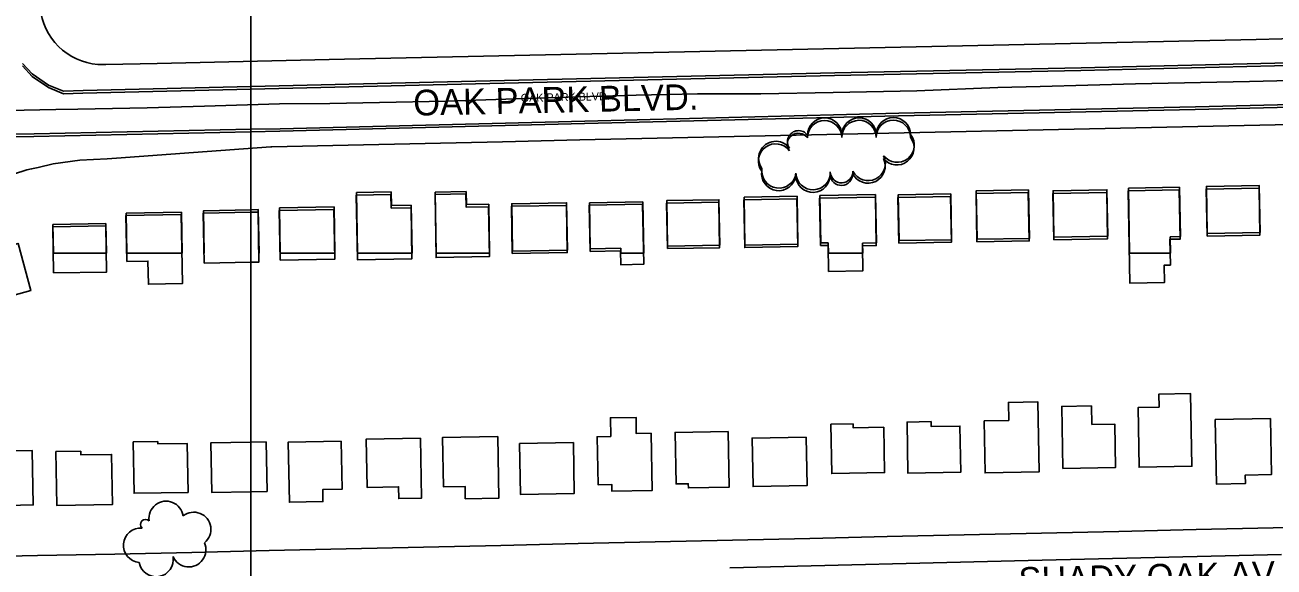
# Model space of a CAD drawing. Extents: x -25029 to 2274964, y -81170 to 687028.
# Drawn here: x 10120 to 10847, y -67627 to -67312 of the extents above; entities that cross this region are included whole.
import ezdxf

# ---------------------------------------------------------------- set-up
doc = ezdxf.new("R2010")
doc.units = 0
for name, color, linetype in [('60', 7, 'Continuous'), ('81911BEA - RW_X_Fee_RW', 7, 'Continuous'), ('BLDG', 7, 'Continuous'), ('GE_X_CL_2000', 7, 'Continuous'), ('ROAD', 7, 'Continuous'), ('ROAD-NAME', 7, 'Continuous'), ('TREES', 7, 'Continuous')]:
    doc.layers.add(name, color=color, linetype=linetype)

msp = doc.modelspace()

# ---------------------------------------------------------------- linework, layer by layer
at = {"layer": '60'}
for points in [[(5251.64, -64748.36), (10251.64, -64748.36), (10251.64, -68748.36), (5251.64, -68748.36)], [(10251.64, -64748.36), (15251.64, -64748.36), (15251.64, -68748.36), (10251.64, -68748.36)]]:
    msp.add_lwpolyline(points, close=True, dxfattribs=at)
at = {"layer": '81911BEA - RW_X_Fee_RW'}
msp.add_line((10165.58, -67334.77), (10167.1, -67334.75), dxfattribs=at)
for points in [[(10130.88, -67285.85), (10129.97, -67288.81), (10129.26, -67292.03), (10128.85, -67295.2), (10128.73, -67298.39), (10128.88, -67301.59), (10129.32, -67304.75), (10130.03, -67307.87), (10131, -67310.91), (10132.24, -67313.86), (10133.73, -67316.68), (10135.47, -67319.37), (10137.43, -67321.89), (10139.6, -67324.24), (10141.97, -67326.38), (10144.52, -67328.31), (10147.23, -67330.01), (10150.07, -67331.47), (10153.03, -67332.67), (10156.09, -67333.61), (10159.21, -67334.28), (10162.39, -67334.67), (10165.58, -67334.77)], [(10167.1, -67334.75), (10197.03, -67334.09), (10247.12, -67333), (10297.11, -67331.9), (10342.1, -67330.92), (10387.09, -67329.94), (10432.08, -67328.95), (10477.07, -67327.97), (10522.06, -67326.98), (10567.05, -67326), (10612.04, -67325.02), (10657.03, -67324.03), (10702.02, -67323.05), (10747.01, -67322.07), (10792.01, -67321.08), (10837, -67320.1), (10881.99, -67319.12), (10926.98, -67318.13), (10971.97, -67317.15), (11016.96, -67316.17), (11061.95, -67315.18), (11106.94, -67314.2), (11146.94, -67313.32)], [(10263.77, -67382.64), (10308.2, -67381.67), (10353.19, -67380.69), (10398.18, -67379.71), (10443.17, -67378.72), (10488.16, -67377.74), (10533.15, -67376.76), (10578.14, -67375.77), (10623.13, -67374.79), (10668.12, -67373.8), (10713.11, -67372.82), (10758.1, -67371.84), (10803.09, -67370.85), (10848.08, -67369.87), (10893.07, -67368.89), (10938.06, -67367.9), (10983.05, -67366.92), (11028.04, -67365.94), (11073.03, -67364.95), (11118.02, -67363.97), (11148.01, -67363.31)], [(10263.77, -67382.64), (10263.21, -67382.69), (10218.27, -67386.02), (10173.33, -67389.36), (10167.99, -67389.73)], [(10167.99, -67389.73), (10152.03, -67390.53), (10136.47, -67392.67), (10127.76, -67394.64), (10123.85, -67395.53), (10121.15, -67396.14), (10106.19, -67400.91), (10091.7, -67406.96), (10077.77, -67414.22), (10073.45, -67416.98), (10064.53, -67422.66), (10052.06, -67432.21), (10040.45, -67442.79), (10029.8, -67454.33), (10020.18, -67466.74)], [(10172.35, -67619.9), (10217.2, -67618.88), (10262.19, -67617.86), (10307.18, -67616.84), (10352.17, -67615.82), (10397.16, -67614.8), (10442.15, -67613.78), (10487.14, -67612.76), (10532.13, -67611.75), (10577.12, -67610.73), (10622.11, -67609.71), (10667.1, -67608.69), (10712.09, -67607.67), (10757.08, -67606.65), (10802.07, -67605.63), (10847.06, -67604.61), (10892.05, -67603.59), (10937.04, -67602.57), (10982.03, -67601.55), (11027.02, -67600.53), (11072.01, -67599.51), (11117, -67598.49), (11149.68, -67597.75)], [(9992.56, -67623.48), (10037.37, -67622.59), (10082.37, -67621.69), (10127.36, -67620.79), (10172.35, -67619.9)]]:
    msp.add_lwpolyline(points, dxfattribs=at)
at = {"layer": 'BLDG'}
for p, q in [((10313.12, -67409.35), (10333.31, -67408.99)), ((10313.78, -67444.66), (10313.12, -67409.35)), ((10333.31, -67408.99), (10333.47, -67416.86)), ((10358.95, -67409.01), (10376.95, -67408.68)), ((10359.6, -67444.65), (10358.95, -67409.01)), ((10376.95, -67408.68), (10377.1, -67416.31)), ((10615.41, -67410.43), (10582.93, -67411.02)), ((10615.94, -67438.67), (10615.41, -67410.43)), ((10762.67, -67406.71), (10792.4, -67406.16)), ((10763.36, -67444.61), (10762.67, -67406.71)), ((10792.4, -67406.16), (10792.94, -67434.92)), ((10300.09, -67417.74), (10268.24, -67418.32)), ((10300.58, -67444.66), (10300.09, -67417.74)), ((10333.47, -67416.86), (10345, -67416.65)), ((10345, -67416.65), (10345.51, -67444.66)), ((10377.1, -67416.31), (10390.1, -67416.08)), ((10390.1, -67416.08), (10390.62, -67444.65)), ((10479.89, -67414.67), (10448.79, -67415.25)), ((10448.79, -67415.25), (10449.28, -67442.12)), ((10480.44, -67444.64), (10479.89, -67414.67)), ((10582.93, -67411.02), (10583.45, -67438.7)), ((10211.14, -67420.71), (10178.94, -67421.3)), ((10178.94, -67421.3), (10179.36, -67444.68)), ((10211.57, -67444.67), (10211.14, -67420.71)), ((10268.24, -67418.32), (10268.71, -67444.67)), ((10167.17, -67427.31), (10136.3, -67427.88)), ((10136.3, -67427.88), (10136.61, -67444.68)), ((10167.49, -67444.68), (10167.17, -67427.31)), ((10583.45, -67438.7), (10587.86, -67438.62)), ((10587.86, -67438.62), (10587.97, -67444.63)), ((10607.88, -67438.82), (10615.94, -67438.67)), ((10607.98, -67444.62), (10607.88, -67438.82)), ((10792.94, -67434.92), (10786.99, -67435.03)), ((10786.99, -67435.03), (10787.17, -67444.6)), ((10136.61, -67444.68), (10167.49, -67444.68)), ((10179.36, -67444.68), (10211.57, -67444.67)), ((10268.71, -67444.67), (10300.58, -67444.66)), ((10345.51, -67444.66), (10313.78, -67444.66)), ((10390.62, -67444.65), (10359.6, -67444.65)), ((10449.28, -67442.12), (10466.96, -67441.79)), ((10466.96, -67441.79), (10467.01, -67444.64)), ((10467.01, -67444.64), (10480.44, -67444.64)), ((10587.97, -67444.63), (10607.98, -67444.62)), ((10787.17, -67444.6), (10763.36, -67444.61)), ((10224.41, -67450.4), (10251.64, -67449.91)), ((10251.64, -67554.69), (10260.47, -67554.53))]:
    msp.add_line(p, q, dxfattribs=at)
for points in [[(10333.19, -67410.47), (10333.34, -67418.34), (10344.87, -67418.13), (10345.41, -67447.88), (10313.69, -67448.45), (10313, -67410.83)], [(10376.83, -67410.16), (10376.97, -67417.79), (10389.97, -67417.56), (10390.5, -67446.63), (10359.49, -67447.19), (10358.83, -67410.49)], [(10629.08, -67437.33), (10659.72, -67436.77), (10659.23, -67410.09), (10628.58, -67410.65)], [(10674.47, -67438.09), (10704.87, -67437.54), (10704.35, -67409.27), (10673.96, -67409.82)], [(10674.6, -67436.57), (10705, -67436.02), (10704.47, -67407.75), (10674.08, -67408.3)], [(10719.16, -67436.78), (10750.53, -67436.21), (10750.04, -67409.22), (10718.67, -67409.79)], [(10719.29, -67435.26), (10750.66, -67434.68), (10750.16, -67407.69), (10718.79, -67408.27)], [(10792.28, -67407.69), (10792.81, -67436.45), (10786.86, -67436.56), (10787.14, -67451.55), (10783.46, -67451.62), (10783.65, -67461.79), (10763.52, -67462.16), (10762.55, -67408.24)], [(10808.44, -67434.68), (10839.28, -67434.12), (10838.79, -67406.76), (10807.94, -67407.32)], [(10808.57, -67433.14), (10839.41, -67432.58), (10838.91, -67405.22), (10808.06, -67405.78)], [(10403.86, -67444.89), (10435.87, -67444.31), (10435.37, -67416.77), (10403.36, -67417.35)], [(10403.99, -67443.4), (10436, -67442.82), (10435.5, -67415.28), (10403.49, -67415.86)], [(10449.15, -67443.61), (10466.83, -67443.28), (10466.98, -67451.36), (10480.4, -67451.11), (10479.76, -67416.17), (10448.66, -67416.74)], [(10494.16, -67441.98), (10524.52, -67441.43), (10524.04, -67415), (10493.68, -67415.55)], [(10494.29, -67440.48), (10524.65, -67439.93), (10524.17, -67413.5), (10493.81, -67414.05)], [(10538.67, -67413.53), (10569.55, -67412.97), (10570.06, -67440.83), (10539.18, -67441.39)], [(10538.79, -67412.03), (10569.67, -67411.46), (10570.19, -67439.32), (10539.31, -67439.89)], [(10583.32, -67440.21), (10587.73, -67440.13), (10588, -67455.23), (10608.01, -67454.86), (10607.75, -67440.33), (10615.81, -67440.18), (10615.29, -67411.94), (10582.81, -67412.53)], [(10628.95, -67438.84), (10659.59, -67438.29), (10659.11, -67411.61), (10628.46, -67412.16)], [(10179.29, -67449.41), (10191.63, -67449.19), (10191.88, -67462.74), (10211.74, -67462.38), (10211.01, -67422.17), (10178.81, -67422.76)], [(10268.63, -67448.77), (10300.49, -67448.19), (10299.96, -67419.21), (10268.11, -67419.79)], [(10136.66, -67456.17), (10167.53, -67455.61), (10167.04, -67428.77), (10136.17, -67429.33)], [(10094.02, -67474.45), (10123.52, -67466.37), (10116.02, -67438.98), (10086.52, -67447.06)], [(10780.57, -67534.36), (10780.44, -67526.72), (10798.85, -67526.39), (10799.62, -67568.72), (10768.9, -67569.28), (10768.27, -67534.59)], [(10692.93, -67542.07), (10692.74, -67531.56), (10709.93, -67531.25), (10710.67, -67572), (10679.23, -67572.57), (10678.68, -67542.33)], [(10741.19, -67533.56), (10741.38, -67544.4), (10754.71, -67544.16), (10755.17, -67569.4), (10724.48, -67569.95), (10723.83, -67533.87)], [(10461.16, -67551.39), (10460.96, -67540.52), (10475.91, -67540.25), (10476.08, -67549.71), (10484.66, -67549.55), (10485.27, -67582.87), (10461.83, -67583.3), (10461.76, -67579.31), (10453.77, -67579.45), (10453.26, -67551.53)], [(10845.39, -67540.94), (10845.98, -67573.56), (10830.69, -67573.84), (10830.78, -67578.83), (10813.93, -67579.14), (10813.25, -67541.53)], [(10529.61, -67548.43), (10530.2, -67580.88), (10506.37, -67581.31), (10506.32, -67578.88), (10499.23, -67579), (10498.69, -67549)], [(10602.3, -67543.99), (10602.35, -67546.35), (10620.18, -67546.02), (10620.66, -67572.41), (10589.93, -67572.97), (10589.41, -67544.22)], [(10647.75, -67542.72), (10647.8, -67545.61), (10664.53, -67545.31), (10665.02, -67572.23), (10634.28, -67572.78), (10633.74, -67542.97)], [(10197.46, -67554.28), (10197.49, -67555.73), (10214.46, -67555.43), (10214.98, -67583.92), (10183.59, -67584.49), (10183.05, -67554.54)], [(10304.24, -67554.13), (10304.74, -67582.13), (10293.46, -67582.33), (10293.59, -67589.3), (10274, -67589.65), (10273.37, -67554.69)], [(10350.37, -67552.31), (10351.01, -67587.29), (10337.74, -67587.53), (10337.62, -67580.71), (10319.27, -67581.04), (10318.76, -67552.88)], [(10395.36, -67551.45), (10396.01, -67587.27), (10376.49, -67587.62), (10376.36, -67580.46), (10363.71, -67580.69), (10363.19, -67552.03)], [(10439.41, -67554.93), (10439.94, -67584.59), (10408.58, -67585.16), (10408.05, -67555.5)], [(10574.97, -67551.74), (10575.48, -67580.01), (10544.03, -67580.58), (10543.51, -67552.31)], [(10093.63, -67587.49), (10102.24, -67587.33), (10102.32, -67591.69), (10124.87, -67591.28), (10124.3, -67559.57), (10093.13, -67560.13)], [(10152.57, -67559.93), (10152.61, -67562.17), (10170.46, -67561.85), (10170.99, -67591.09), (10138.63, -67591.67), (10138.06, -67560.19)]]:
    msp.add_lwpolyline(points, close=True, dxfattribs=at)
for points in [[(10251.64, -67420.84), (10223.88, -67421.34), (10224.41, -67450.4)], [(10251.77, -67419.37), (10224.01, -67419.88), (10224.46, -67444.67)], [(10251.64, -67449.91), (10256.28, -67449.82), (10255.75, -67420.76), (10251.64, -67420.84)], [(10256.34, -67444.67), (10255.88, -67419.29), (10251.77, -67419.37)], [(10251.64, -67583.56), (10228.76, -67583.97), (10228.24, -67555.11), (10251.64, -67554.69)], [(10260.47, -67554.53), (10261, -67583.39), (10251.64, -67583.56)]]:
    msp.add_lwpolyline(points, dxfattribs=at)
at = {"layer": 'GE_X_CL_2000'}
msp.add_lwpolyline([(10082.21, -67362.04), (10137.95, -67360.95), (10150.79, -67360.8), (10191.28, -67359.94), (10224.49, -67358.96), (10268.19, -67357.74), (10297.63, -67357.55), (10326.42, -67356.88), (10365.19, -67356.09), (10405.94, -67354.66), (10442.12, -67353.66), (10476.02, -67352.59), (10511.74, -67351.81), (10548.57, -67351.85), (10590.65, -67351.04), (10639.45, -67350), (10686.57, -67348.09), (10711.36, -67347.63), (10766.84, -67345.98), (10833.18, -67344.56), (10896.74, -67343.05)], dxfattribs=at)
at = {"layer": 'ROAD'}
for p, q in [((10251.64, -67373.96), (10268.51, -67373.61)), ((10251.76, -67372.49), (10268.63, -67372.14))]:
    msp.add_line(p, q, dxfattribs=at)
for points in [[(11203.86, -67769.03), (11205.19, -67589.23), (11204.82, -67404.47), (11206.49, -67190.44), (11181.9, -67189.62), (11181.17, -67273.67), (11181.67, -67292.33), (11181.52, -67300.84), (11179.19, -67308.76), (11175.37, -67315.11), (11169.82, -67319.56), (11163.58, -67323.25), (11156.1, -67326.55), (11146.07, -67327.83), (11113.96, -67328.5), (10976.6, -67332.43), (10734.96, -67338.17), (10591.48, -67341.09), (10374.12, -67346.2), (10251.64, -67349.07)], [(11205.03, -67444.55), (11204.94, -67402.89), (11206.59, -67188.86), (11182, -67188.04), (11181.28, -67272.09), (11181.78, -67290.75), (11181.63, -67299.26), (11179.3, -67307.18), (11175.48, -67313.53), (11169.93, -67317.98), (11163.69, -67321.67), (11156.21, -67324.97), (11146.18, -67326.25), (11114.07, -67326.93), (10976.72, -67330.87), (10735.08, -67336.64), (10591.6, -67339.58), (10374.24, -67344.72), (10251.76, -67347.6)], [(10251.64, -67349.07), (10153.82, -67351.35), (10142.43, -67351.74), (10133.64, -67348.2), (10124.13, -67341.72), (10118.56, -67335.6)], [(10251.76, -67347.6), (10153.94, -67349.89), (10142.55, -67350.29), (10133.76, -67346.75), (10124.25, -67340.27), (10118.68, -67334.15)], [(10268.63, -67372.14), (10446.05, -67367.66), (10628.91, -67363.18), (10801.69, -67359.35), (11096.74, -67352.23), (11128.29, -67351.3), (11149.26, -67350.81), (11156.77, -67351.08), (11163.26, -67353.33), (11168.6, -67356.77), (11173.31, -67361.82), (11176.77, -67366.36), (11180.02, -67372.47), (11181.04, -67376.92), (11181.37, -67393.45), (11181.22, -67444.55)], [(10268.51, -67373.61), (10445.93, -67369.15), (10628.79, -67364.69), (10801.57, -67360.88), (11096.62, -67353.8)], [(10023.34, -67444.7), (10034.67, -67428.75), (10057.78, -67395.69), (10064.11, -67388.74), (10071.37, -67383.17), (10078.79, -67379.55), (10088.71, -67376.46), (10096.79, -67375.61), (10125.33, -67375.15), (10251.76, -67372.49)], [(10096.67, -67377.06), (10125.21, -67376.6), (10251.64, -67373.96)], [(10851.82, -67620.12), (10704.2, -67623.69), (10530.48, -67627.94)]]:
    msp.add_lwpolyline(points, dxfattribs=at)
at = {"layer": 'TREES'}
for centre, radius, start, end in [((10585.83, -67375.85), 10, 0.33237, 180.33237), ((10605.71, -67377.25), 10, 0.32537, 180.32537), ((10605.83, -67375.74), 10, 0.33237, 180.33237), ((10625.71, -67377.14), 10, 0.32537, 180.32537), ((10625.83, -67375.62), 10, 0.33237, 180.33237), ((10570.61, -67379.73), 6.47, 36.19031, 216.19031), ((10585.71, -67377.37), 10, 0.32537, 180.32537), ((10557.19, -67390.97), 10, 36.18331, 216.18331), ((10557.31, -67389.46), 10, 36.19031, 216.19031), ((10570.48, -67381.24), 6.47, 36.18331, 216.18331), ((10627.83, -67383.25), 10, 218.07851, 38.07851), ((10627.96, -67381.73), 10, 218.08551, 38.08551), ((10611.14, -67392.37), 10, 206.52901, 26.52901), ((10559.15, -67396.74), 10, 172.11649, 352.11649), ((10611.01, -67393.88), 10, 206.52201, 26.52201), ((10559.02, -67398.25), 10, 172.10949, 352.10949), ((10578.92, -67399.24), 10, 182.19447, 2.19447), ((10579.05, -67397.72), 10, 182.20147, 2.20147), ((10595.49, -67398.6), 6.58, 182.19447, 2.19447), ((10595.62, -67397.09), 6.58, 182.20147, 2.20147), ((10202.24, -67599.05), 10, 8.17992, 188.17992), ((10190.3, -67602.63), 2.98, 46.50686, 226.50686), ((10218.35, -67605.46), 10, 308.39786, 128.39786), ((10187.4, -67614.75), 10, 85.12431, 265.12431), ((10215.42, -67617.34), 10, 203.82554, 23.82554), ((10196.41, -67623.05), 10, 189.6064, 9.6064)]:
    msp.add_arc(centre, radius, start, end, dxfattribs=at)

# ---------------------------------------------------------------- texts
at = {"layer": 'ROAD-NAME'}
for s, height, rotation, p in [('OAK PARK BLVD.', 15, 1.21922, (10346.32, -67364.57)), ('OAK PARK BLVD.', 4.68, 1.22622, (10408.8, -67356.59)), ('SHADY OAK AV.', 15, 1.39173, (10698.86, -67642.6))]:
    msp.add_text(s, height=height, rotation=rotation, dxfattribs=at).set_placement(p)

doc.saveas('drawing.dxf')
